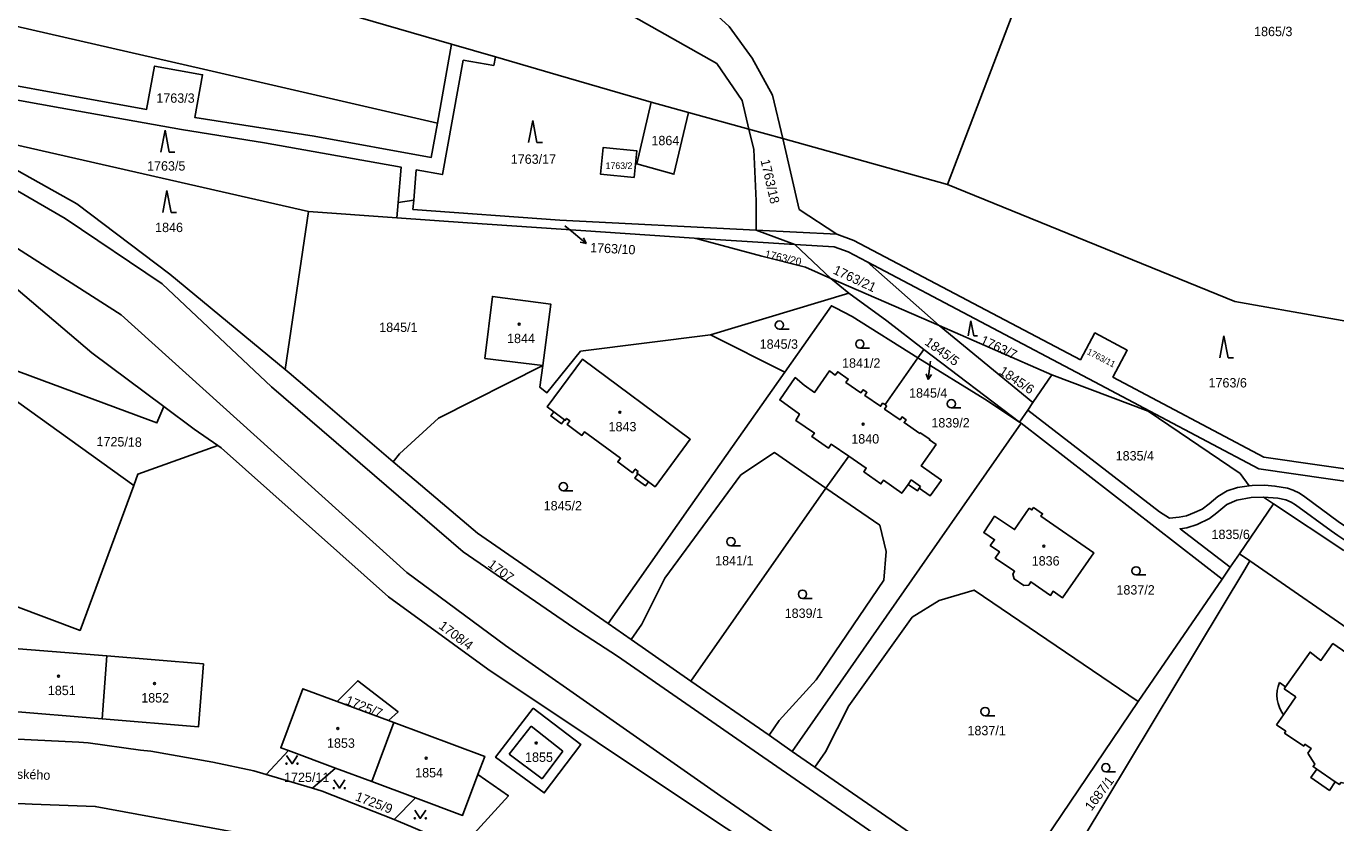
# Model space of a CAD drawing. Extents: x -869103 to -863415, y -1015889 to -1012477.
# Drawn here: x -865593.3 to -865355.6, y -1014450.6 to -1014306.1 of the extents above; entities that cross this region are included whole.
import ezdxf

# ---------------------------------------------------------------- set-up
doc = ezdxf.new("R2010")
doc.units = 0
for name, color, linetype in [('Hranice parcel', 7, 'Continuous'), ('Parcelní čísla', 7, 'Continuous'), ('Pop  PČ popisy', 7, 'Continuous'), ('Vnitřní kresba', 7, 'Continuous'), ('Značky budov', 7, 'Continuous'), ('Značky kultur', 7, 'Continuous')]:
    doc.layers.add(name, color=color, linetype=linetype)

msp = doc.modelspace()

# ---------------------------------------------------------------- linework, layer by layer
at = {"layer": 'Hranice parcel'}
for p, q in [((-865403.08, -1014274.74), (-865426.07, -1014334.78)), ((-865518.65, -1014323.65), (-865516.06, -1014309.33)), ((-865508.12, -1014311.64), (-865516.06, -1014309.33)), ((-865473.04, -1014321.71), (-865479.81, -1014319.83)), ((-865462.1, -1014324.75), (-865473.04, -1014321.71)), ((-865608.66, -1014324.54), (-865542.06, -1014339.7)), ((-865462.1, -1014324.75), (-865455.96, -1014326.46)), ((-865426.07, -1014334.78), (-865455.96, -1014326.46)), ((-865546.3, -1014368.34), (-865542.06, -1014339.7)), ((-865542.06, -1014339.7), (-865525.98, -1014340.84)), ((-865525.98, -1014340.84), (-865525.74, -1014338.05)), ((-865525.74, -1014338.05), (-865522.94, -1014337.66)), ((-865472.02, -1014344.53), (-865453.73, -1014345.68)), ((-865453.73, -1014345.68), (-865460.78, -1014343.09)), ((-865446.15, -1014343.83), (-865460.78, -1014343.09)), ((-865447.2, -1014351.82), (-865453.73, -1014345.68)), ((-865440.63, -1014348.84), (-865427.58, -1014360.39)), ((-865399.34, -1014370.59), (-865440.63, -1014348.84)), ((-865443.97, -1014354.48), (-865447.2, -1014351.82)), ((-865427.58, -1014360.39), (-865447.2, -1014351.82)), ((-865469.07, -1014362.08), (-865443.97, -1014354.48)), ((-865427.58, -1014360.39), (-865407.08, -1014369.33)), ((-865410.53, -1014374.36), (-865427.58, -1014360.39)), ((-865455.6, -1014368.85), (-865469.07, -1014362.08)), ((-865431.42, -1014366.23), (-865430.36, -1014364.72)), ((-865412.96, -1014377.91), (-865430.36, -1014364.72)), ((-865431.42, -1014366.23), (-865437.37, -1014374.72)), ((-865410.53, -1014374.36), (-865407.08, -1014369.33)), ((-865407.08, -1014369.33), (-865389.65, -1014375.93)), ((-865388.3, -1014376.44), (-865399.34, -1014370.59)), ((-865411.48, -1014375.74), (-865410.53, -1014374.36)), ((-865412.96, -1014377.91), (-865411.48, -1014375.74)), ((-865412.68, -1014378.12), (-865412.96, -1014377.91)), ((-865389.65, -1014375.93), (-865388.3, -1014376.44)), ((-865376.18, -1014406.39), (-865412.68, -1014378.12)), ((-865443.98, -1014384.1), (-865448.11, -1014389.91)), ((-865448.11, -1014389.91), (-865472.61, -1014424.89)), ((-865368.7, -1014391.52), (-865366.87, -1014392.74)), ((-865366.87, -1014392.74), (-865373.03, -1014401.8)), ((-865354.1, -1014401.2), (-865366.87, -1014392.74)), ((-865373.03, -1014401.8), (-865374.71, -1014404.25)), ((-865371.15, -1014403.1), (-865373.03, -1014401.8)), ((-865371.15, -1014403.1), (-865319.34, -1014438.94)), ((-865376.18, -1014406.39), (-865391.45, -1014428.59)), ((-865374.71, -1014404.25), (-865376.18, -1014406.39)), ((-865487.64, -1014414.47), (-865483.48, -1014417.34)), ((-865472.61, -1014424.89), (-865483.48, -1014417.34)), ((-865579.5, -1014431.77), (-865578.65, -1014420.35)), ((-865458.44, -1014434.74), (-865472.61, -1014424.89)), ((-865536.84, -1014428.59), (-865527.52, -1014432.06)), ((-865391.45, -1014428.59), (-865415.6, -1014464.32)), ((-865530.53, -1014443.15), (-865526.55, -1014432.42)), ((-865527.52, -1014432.06), (-865526.55, -1014432.42)), ((-865365.04, -1014431.02), (-865366.3, -1014432.87)), ((-865458.44, -1014434.74), (-865454.23, -1014437.67)), ((-865545.68, -1014437.51), (-865549.74, -1014441.84)), ((-865537.12, -1014440.7), (-865545.68, -1014437.51)), ((-865454.23, -1014437.67), (-865450.12, -1014440.53)), ((-865549.74, -1014441.84), (-865541.3, -1014444.31)), ((-865537.12, -1014440.7), (-865541.3, -1014444.31)), ((-865530.53, -1014443.15), (-865537.12, -1014440.7)), ((-865450.12, -1014440.53), (-865415.6, -1014464.32)), ((-865522.62, -1014446.1), (-865530.53, -1014443.15)), ((-865522.62, -1014446.1), (-865526.46, -1014450.03))]:
    msp.add_line(p, q, dxfattribs=at)
for points in [[(-865593.62, -1014244.78), (-865580.23, -1014252.77), (-865555.66, -1014263.2), (-865532.39, -1014271.3), (-865529.21, -1014273.24), (-865523.45, -1014279.06), (-865519.43, -1014280.38), (-865514.49, -1014280.37), (-865508.27, -1014281.85), (-865503.68, -1014284.54), (-865494.05, -1014291.14), (-865480.98, -1014295.68), (-865473.75, -1014298.72), (-865465.66, -1014306.09), (-865461.51, -1014311.87), (-865457.81, -1014318.59), (-865455.96, -1014326.46)], [(-865462.1, -1014324.75), (-865463.33, -1014319.55), (-865467.89, -1014312.86), (-865492.48, -1014298.92), (-865534.69, -1014281.1), (-865542.96, -1014273.73), (-865568.88, -1014266.92), (-865586.35, -1014261.55), (-865593.99, -1014257.84), (-865624.07, -1014247.83), (-865626.9, -1014247.24)], [(-865516.06, -1014309.33), (-865561.44, -1014296.11), (-865685.61, -1014259.88)], [(-865740.41, -1014276.39), (-865653.86, -1014292.54), (-865561.1, -1014313.88), (-865518.65, -1014323.65)], [(-865518.65, -1014323.65), (-865519.77, -1014329.88), (-865541.01, -1014326.02), (-865562.65, -1014322.64), (-865561.27, -1014314.86), (-865569.99, -1014313.29), (-865571.44, -1014321.16), (-865612.73, -1014313.69), (-865648.13, -1014302.92), (-865645.91, -1014296.15), (-865654.18, -1014293.49), (-865656.5, -1014300.36), (-865679.4, -1014293.95), (-865723.01, -1014288.9), (-865721.47, -1014281.01), (-865730.43, -1014279.47), (-865731.86, -1014287.04), (-865743.51, -1014283.66)], [(-865568.32, -1014375.08), (-865581.38, -1014365.34), (-865601.68, -1014348.08), (-865625.79, -1014337.68), (-865656.58, -1014326.76), (-865687.3, -1014317.72), (-865713.66, -1014312.39), (-865742.23, -1014306.66)], [(-865508.12, -1014311.64), (-865508.4, -1014313.18), (-865513.95, -1014312.23), (-865517.72, -1014332.99), (-865522.49, -1014332.15), (-865522.94, -1014337.66)], [(-865479.81, -1014319.83), (-865496.7, -1014314.97), (-865508.12, -1014311.64)], [(-865610.53, -1014323.79), (-865610.08, -1014322.38), (-865610.75, -1014322.33), (-865608.66, -1014317), (-865587.12, -1014320.85), (-865565.07, -1014324.82), (-865550.03, -1014327.2), (-865525.21, -1014331.66), (-865525.74, -1014338.05)], [(-865479.81, -1014319.83), (-865482.43, -1014331.07), (-865475.7, -1014332.93), (-865473.04, -1014321.71)], [(-865615.37, -1014325.27), (-865609.91, -1014327.21), (-865586.2, -1014340.97)], [(-865608.66, -1014324.54), (-865584.12, -1014338.28), (-865567.23, -1014351.05), (-865546.3, -1014368.34)], [(-865460.78, -1014343.09), (-865460.76, -1014337.77), (-865461.23, -1014328.44), (-865462.1, -1014324.75)], [(-865482.95, -1014333.53), (-865482.44, -1014328.69), (-865488.53, -1014328.05), (-865489.04, -1014332.89), (-865482.95, -1014333.53)], [(-865455.96, -1014326.46), (-865452.95, -1014339.3), (-865446.15, -1014343.83)], [(-865426.07, -1014334.78), (-865373.88, -1014356.05), (-865341.11, -1014361.81), (-865304.85, -1014368.05)], [(-865522.94, -1014337.66), (-865523.09, -1014339.31), (-865496.4, -1014341.25), (-865460.78, -1014343.09)], [(-865586.2, -1014340.97), (-865568.61, -1014352.83), (-865548.76, -1014371.49), (-865513.98, -1014401.45), (-865493.87, -1014415.22), (-865485.97, -1014420.37), (-865460.37, -1014438.12), (-865417.86, -1014467.44), (-865412.93, -1014470.85), (-865354.57, -1014511.35), (-865342.01, -1014520.28), (-865334.03, -1014523.73), (-865330.83, -1014524.73)], [(-865472.02, -1014344.53), (-865513.18, -1014341.75), (-865525.98, -1014340.84)], [(-865447.2, -1014351.82), (-865451.81, -1014349.81), (-865459.77, -1014347.81), (-865471, -1014344.8), (-865472.02, -1014344.53)], [(-865446.15, -1014343.83), (-865443.02, -1014344.95), (-865401.92, -1014366.59), (-865399.29, -1014361.71), (-865393.43, -1014364.88), (-865396.01, -1014369.74), (-865368.63, -1014384.29), (-865315.12, -1014391.94), (-865304.85, -1014368.05)], [(-865596.39, -1014345.46), (-865576.04, -1014358.45), (-865524.18, -1014405.18), (-865506.27, -1014418.44), (-865467.19, -1014445.76), (-865431.98, -1014470.08), (-865397.41, -1014493.99), (-865378.47, -1014507.09), (-865321.1, -1014546.81)], [(-865453.73, -1014345.68), (-865446.6, -1014346.11), (-865444.07, -1014347.03), (-865440.63, -1014348.84)], [(-865510.05, -1014366.36), (-865499.51, -1014367.62), (-865498.07, -1014356.5), (-865508.67, -1014355.11), (-865510.05, -1014366.36)], [(-865430.36, -1014364.72), (-865437.05, -1014359.53), (-865443.97, -1014354.48)], [(-865431.42, -1014366.23), (-865443.35, -1014358.75), (-865446.36, -1014357.19), (-865447.13, -1014356.79), (-865455.6, -1014368.85)], [(-865573.77, -1014389.43), (-865604.34, -1014367.46), (-865611.02, -1014362.66)], [(-865526.68, -1014385.11), (-865525.51, -1014383.68), (-865518.42, -1014377.19), (-865499.51, -1014367.62), (-865500.02, -1014371.58), (-865498.76, -1014372.57), (-865492.65, -1014365.05), (-865469.07, -1014362.08)], [(-865600.12, -1014366.71), (-865569.56, -1014378.06), (-865568.32, -1014375.08)], [(-865546.3, -1014368.34), (-865545.57, -1014368.96), (-865540.21, -1014373.51), (-865526.68, -1014385.11)], [(-865482.17, -1014386.85), (-865482.42, -1014387.19), (-865482.26, -1014387.31), (-865482.82, -1014388.07), (-865480.89, -1014389.5), (-865480.33, -1014388.74), (-865479.12, -1014389.63), (-865472.73, -1014381.02), (-865492.31, -1014366.5), (-865498.71, -1014375.16), (-865497.49, -1014376.06), (-865498.04, -1014376.79), (-865496.11, -1014378.21), (-865495.57, -1014377.48), (-865495.43, -1014377.59), (-865495.18, -1014377.25), (-865494.58, -1014377.69), (-865495.07, -1014378.35), (-865492.4, -1014380.32), (-865491.92, -1014379.66), (-865485.4, -1014384.47), (-865485.89, -1014385.13), (-865483.23, -1014387.09), (-865482.74, -1014386.43), (-865482.17, -1014386.85)], [(-865412.96, -1014377.91), (-865419.3, -1014373.77), (-865431.42, -1014366.23)], [(-865388.3, -1014376.44), (-865369.51, -1014386.4), (-865313.73, -1014394.43), (-865302.55, -1014368.4)], [(-865455.6, -1014368.85), (-865472.68, -1014393.17), (-865487.64, -1014414.47)], [(-865437.37, -1014374.72), (-865437.82, -1014374.48), (-865438.2, -1014375.04), (-865441.07, -1014373.06), (-865440.68, -1014372.49), (-865441.37, -1014372.04), (-865441.75, -1014372.59), (-865444.48, -1014370.7), (-865444.06, -1014370.09), (-865445.98, -1014368.76), (-865446.41, -1014369.38), (-865447.49, -1014368.63), (-865450.17, -1014372.52), (-865452.06, -1014371.22), (-865453.68, -1014369.82), (-865456.49, -1014373.87), (-865452.94, -1014376.46), (-865453.59, -1014377.6), (-865450.21, -1014379.89), (-865450.66, -1014380.55), (-865447.62, -1014382.61), (-865447.17, -1014381.94), (-865443.98, -1014384.1)], [(-865573.77, -1014389.43), (-865583.5, -1014415.7), (-865648.84, -1014391.18), (-865642.86, -1014373.71)], [(-865568.32, -1014375.08), (-865562.82, -1014379.19), (-865558.48, -1014382.17)], [(-865443.98, -1014384.1), (-865440.79, -1014386.26), (-865441.24, -1014386.92), (-865438.13, -1014389.12), (-865437.67, -1014388.47), (-865434.35, -1014390.82), (-865433.21, -1014389.2), (-865431.51, -1014390.4), (-865431.16, -1014389.91), (-865429.2, -1014391.31), (-865427.16, -1014388.43), (-865428.97, -1014387.15), (-865430.8, -1014385.86), (-865428.13, -1014381.98), (-865429.33, -1014381.15), (-865429.24, -1014381.03), (-865430.99, -1014379.83), (-865431.07, -1014379.95), (-865433.92, -1014377.99), (-865433.57, -1014377.48), (-865434.29, -1014376.96), (-865434.65, -1014377.48), (-865437.47, -1014375.54), (-865437.09, -1014374.99), (-865437.37, -1014374.72)], [(-865411.48, -1014375.74), (-865387.59, -1014394.2), (-865385.72, -1014395.32), (-865384.01, -1014395.14), (-865382.69, -1014394.9), (-865381.19, -1014394.34), (-865379.82, -1014393.69), (-865378.56, -1014392.72), (-865377, -1014391.4), (-865375.27, -1014390.39), (-865373.41, -1014389.8), (-865371.27, -1014389.47)], [(-865389.65, -1014375.93), (-865372.93, -1014387.23), (-865371.27, -1014389.47)], [(-865412.68, -1014378.12), (-865429.71, -1014402.53), (-865454.23, -1014437.67)], [(-865558.48, -1014382.17), (-865573, -1014387.34), (-865573.77, -1014389.43)], [(-865434.51, -1014473.73), (-865438.2, -1014470.12), (-865469.77, -1014449.21), (-865509.48, -1014422.72), (-865527.49, -1014409.6), (-865557.91, -1014382.56), (-865558.48, -1014382.17)], [(-865483.48, -1014417.34), (-865481.55, -1014414.6), (-865477.34, -1014406.22), (-865463.56, -1014387.46), (-865457.45, -1014383.43), (-865448.11, -1014389.91)], [(-865526.68, -1014385.11), (-865522.47, -1014388.65), (-865511.39, -1014398.08), (-865487.64, -1014414.47)], [(-865371.27, -1014389.47), (-865370.72, -1014389.39), (-865368.43, -1014389.33), (-865366.6, -1014389.52), (-865364.33, -1014389.91), (-865363.29, -1014390.24), (-865362.14, -1014390.82), (-865361.19, -1014391.47), (-865355.13, -1014395.96), (-865353.97, -1014396.74), (-865352.59, -1014397.59), (-865350.8, -1014398.43), (-865349.32, -1014398.99), (-865312.83, -1014412.5), (-865311.05, -1014413.28), (-865309.16, -1014414.29), (-865306.74, -1014415.84), (-865303.95, -1014417.87)], [(-865448.11, -1014389.91), (-865438.3, -1014396.61), (-865437.17, -1014401.36), (-865437.59, -1014406.59), (-865449.86, -1014424.67), (-865456.59, -1014432.03), (-865458.44, -1014434.74)], [(-865368.7, -1014391.52), (-865370.91, -1014391.57), (-865373.5, -1014392.06), (-865375.33, -1014392.86), (-865377.16, -1014394.36), (-865378.48, -1014395.43), (-865380.72, -1014396.51), (-865382.63, -1014397.12), (-865383.82, -1014397.26), (-865374.71, -1014404.25)], [(-865310.51, -1014415.95), (-865312.28, -1014415.05), (-865313.65, -1014414.46), (-865351.17, -1014400.59), (-865353.9, -1014399.32), (-865355.17, -1014398.51), (-865356.41, -1014397.66), (-865362.85, -1014392.9), (-865363.69, -1014392.41), (-865364.66, -1014392.04), (-865366.1, -1014391.74), (-865368.7, -1014391.52)], [(-865411.21, -1014393.51), (-865413.86, -1014397.4), (-865417.51, -1014394.99), (-865419.47, -1014397.96), (-865417.51, -1014399.25), (-865418.3, -1014400.27), (-865416.61, -1014401.43), (-865417.39, -1014402.58), (-865413.87, -1014404.98), (-865414.21, -1014405.49), (-865413.92, -1014406.36), (-865412.21, -1014407.58), (-865411.3, -1014407.52), (-865410.9, -1014406.87), (-865407.34, -1014409.37), (-865406.87, -1014408.6), (-865405.16, -1014409.79), (-865399.5, -1014401.63), (-865409.09, -1014394.98), (-865408.79, -1014394.55), (-865410.42, -1014393.42), (-865410.72, -1014393.85), (-865411.21, -1014393.51)], [(-865410.78, -1014467.72), (-865408.87, -1014465.04), (-865408.9, -1014464.1), (-865401.44, -1014453.4), (-865372.1, -1014404.68), (-865371.15, -1014403.1)], [(-865391.45, -1014428.59), (-865421.22, -1014408.39), (-865427.58, -1014410.27), (-865432.46, -1014413.29), (-865443.96, -1014429.38), (-865448.2, -1014437.76), (-865450.12, -1014440.53)], [(-865345.52, -1014447.25), (-865344.11, -1014445.22), (-865340.89, -1014447.48), (-865334.78, -1014438.78), (-865338, -1014436.52), (-865336.22, -1014433.9), (-865343.02, -1014429.19), (-865343.16, -1014429.39), (-865350.36, -1014424.4), (-865349.27, -1014422.82), (-865356.07, -1014418.11), (-865358.25, -1014421.16), (-865360.23, -1014419.65), (-865364.67, -1014425.95), (-865365.77, -1014425.17)], [(-865578.65, -1014420.35), (-865596.19, -1014418.9), (-865596.98, -1014430.31), (-865579.5, -1014431.77)], [(-865579.5, -1014431.77), (-865562.02, -1014433.22), (-865561.11, -1014421.8), (-865578.65, -1014420.35)], [(-865527.52, -1014432.06), (-865525.77, -1014430.5), (-865533.1, -1014424.83), (-865536.84, -1014428.59)], [(-865365.77, -1014425.17), (-865366.03, -1014425.89), (-865366.19, -1014426.63), (-865366.25, -1014427.39), (-865366.25, -1014427.47), (-865366.2, -1014428.23), (-865366.05, -1014428.98), (-865365.8, -1014429.7), (-865365.46, -1014430.39), (-865365.04, -1014431.02)], [(-865545.68, -1014437.51), (-865547.07, -1014436.99), (-865543.04, -1014426.28), (-865536.84, -1014428.59)], [(-865501.25, -1014429.82), (-865492.59, -1014436.42), (-865499.26, -1014445.21), (-865508.09, -1014438.73), (-865501.25, -1014429.82)], [(-865526.55, -1014432.42), (-865510.06, -1014438.56), (-865511.3, -1014441.87)], [(-865366.3, -1014432.87), (-865364.65, -1014434), (-865364.87, -1014434.33), (-865361.38, -1014436.7), (-865361.16, -1014436.37), (-865360.05, -1014437.13), (-865360.63, -1014437.97)], [(-865627.89, -1014436.21), (-865610.78, -1014435.1), (-865601.08, -1014435.13), (-865583.75, -1014435.96), (-865582.01, -1014436.11), (-865572.54, -1014437.41), (-865570.69, -1014437.63), (-865559.38, -1014439.62), (-865551.98, -1014441.18), (-865549.74, -1014441.84)], [(-865360.63, -1014437.97), (-865359.38, -1014440.01), (-865359.67, -1014440.42), (-865359.01, -1014440.87), (-865360.07, -1014442.4), (-865356.71, -1014444.73), (-865355.65, -1014443.2), (-865354.9, -1014443.69), (-865354.63, -1014443.29), (-865352.33, -1014443.74)], [(-865511.3, -1014441.87), (-865514.07, -1014449.29), (-865522.62, -1014446.1)], [(-865514.48, -1014455.37), (-865505.75, -1014445.7), (-865511.3, -1014441.87)], [(-865541.3, -1014444.31), (-865539.58, -1014444.9), (-865526.46, -1014450.03)], [(-865653.26, -1014454.18), (-865643, -1014450.86), (-865634.67, -1014449.09), (-865626.8, -1014448.45), (-865606.47, -1014446.58), (-865592.22, -1014447.25)], [(-865592.22, -1014447.25), (-865580.75, -1014447.65), (-865552.12, -1014452.94)], [(-865526.46, -1014450.03), (-865525.31, -1014450.48), (-865523.44, -1014451.31), (-865518.52, -1014453.42), (-865514.48, -1014455.37)]]:
    msp.add_lwpolyline(points, dxfattribs=at)
at = {"layer": 'Pop  PČ popisy'}
for p, q in [((-865495.49, -1014342.29), (-865493.95, -1014343.58)), ((-865493.95, -1014343.58), (-865491.65, -1014345.51)), ((-865491.65, -1014345.51), (-865492.1, -1014344.48)), ((-865491.65, -1014345.51), (-865492.74, -1014345.25)), ((-865429.18, -1014367.2), (-865429.55, -1014370.18)), ((-865429.14, -1014366.84), (-865429.18, -1014367.2)), ((-865429.55, -1014370.18), (-865429.92, -1014369.12)), ((-865429.55, -1014370.18), (-865428.93, -1014369.25))]:
    msp.add_line(p, q, dxfattribs=at)
at = {"layer": 'Vnitřní kresba'}
for p, q in [((-865497.49, -1014376.06), (-865495.57, -1014377.48)), ((-865482.26, -1014387.31), (-865480.33, -1014388.74)), ((-865433.21, -1014389.2), (-865432.62, -1014388.37)), ((-865432.62, -1014388.37), (-865430.92, -1014389.57)), ((-865431.16, -1014389.91), (-865430.92, -1014389.57)), ((-865362.83, -1014427.77), (-865365.04, -1014431.02)), ((-865364.92, -1014426.3), (-865364.67, -1014425.95)), ((-865362.83, -1014427.77), (-865364.92, -1014426.3)), ((-865501.65, -1014433.1), (-865505.59, -1014438.14)), ((-865495.85, -1014437.64), (-865501.65, -1014433.1)), ((-865505.59, -1014438.14), (-865499.62, -1014442.64)), ((-865495.85, -1014437.64), (-865499.62, -1014442.64)), ((-865359.01, -1014440.87), (-865355.65, -1014443.2))]:
    msp.add_line(p, q, dxfattribs=at)
at = {"layer": 'Značky budov'}
for centre in [(-865503.8, -1014360.13), (-865485.52, -1014376.13), (-865441.37, -1014378.3), (-865408.57, -1014400.42), (-865587.42, -1014424.01), (-865569.98, -1014425.35), (-865536.73, -1014433.52), (-865500.69, -1014436.14), (-865520.67, -1014438.9)]:
    msp.add_circle(centre, 0.175, dxfattribs=at)
at = {"layer": 'Značky kultur'}
for p, q in [((-865501.33, -1014323.15), (-865502.08, -1014327.15)), ((-865500.58, -1014327.15), (-865501.33, -1014323.15)), ((-865568.07, -1014324.92), (-865568.82, -1014328.92)), ((-865567.32, -1014328.92), (-865568.07, -1014324.92)), ((-865500.58, -1014327.15), (-865499.58, -1014327.15)), ((-865567.32, -1014328.92), (-865566.32, -1014328.92)), ((-865567.73, -1014335.88), (-865568.48, -1014339.88)), ((-865566.98, -1014339.88), (-865567.73, -1014335.88)), ((-865566.98, -1014339.88), (-865565.98, -1014339.88)), ((-865456.56, -1014361.05), (-865454.81, -1014361.05)), ((-865421.79, -1014359.55), (-865422.29, -1014362.23)), ((-865421.29, -1014362.23), (-865421.79, -1014359.55)), ((-865421.29, -1014362.23), (-865420.62, -1014362.23)), ((-865375.87, -1014362.25), (-865376.62, -1014366.25)), ((-865375.12, -1014366.25), (-865375.87, -1014362.25)), ((-865441.96, -1014364.49), (-865440.21, -1014364.49)), ((-865375.12, -1014366.25), (-865374.12, -1014366.25)), ((-865425.36, -1014375.33), (-865423.61, -1014375.33)), ((-865495.78, -1014390.38), (-865494.03, -1014390.38)), ((-865465.37, -1014400.35), (-865463.62, -1014400.35)), ((-865391.81, -1014405.65), (-865390.06, -1014405.65)), ((-865452.37, -1014409.89), (-865450.62, -1014409.89)), ((-865419.22, -1014431.18), (-865417.47, -1014431.18)), ((-865397.31, -1014441.37), (-865395.56, -1014441.37))]:
    msp.add_line(p, q, dxfattribs=at)
for points in [[(-865546.03, -1014438.39), (-865545.03, -1014439.89), (-865544.03, -1014438.39)], [(-865537.44, -1014442.83), (-865536.44, -1014444.33), (-865535.44, -1014442.83)], [(-865522.74, -1014448.31), (-865521.74, -1014449.81), (-865520.74, -1014448.31)]]:
    msp.add_lwpolyline(points, dxfattribs=at)
for centre, radius in [((-865456.56, -1014360.3), 0.75), ((-865441.96, -1014363.74), 0.75), ((-865425.36, -1014374.58), 0.75), ((-865495.78, -1014389.63), 0.75), ((-865465.37, -1014399.6), 0.75), ((-865391.81, -1014404.9), 0.75), ((-865452.37, -1014409.14), 0.75), ((-865419.22, -1014430.43), 0.75), ((-865546.03, -1014439.89), 0.1), ((-865544.03, -1014439.89), 0.1), ((-865397.31, -1014440.62), 0.75), ((-865537.44, -1014444.33), 0.1), ((-865535.44, -1014444.33), 0.1), ((-865522.74, -1014449.81), 0.1), ((-865520.74, -1014449.81), 0.1)]:
    msp.add_circle(centre, radius, dxfattribs=at)

# ---------------------------------------------------------------- texts
at = {"layer": 'Parcelní čísla'}
for s, height, p in [('1865/3', 1.7, (-865370.39, -1014307.87)), ('1763/3', 1.7, (-865569.66, -1014319.96)), ('1864', 1.7, (-865479.79, -1014327.66)), ('1763/17', 1.7, (-865505.32, -1014331.04)), ('1763/5', 1.7, (-865571.34, -1014332.27)), ('1763/2', 1.19, (-865488.11, -1014331.97)), ('1846', 1.7, (-865569.88, -1014343.43)), ('1845/1', 1.7, (-865529.2, -1014361.55)), ('1844', 1.7, (-865505.99, -1014363.57)), ('1845/3', 1.7, (-865460.14, -1014364.6)), ('1841/2', 1.7, (-865445.18, -1014368.04)), ('1763/6', 1.7, (-865378.66, -1014371.62)), ('1845/4', 1.7, (-865433.02, -1014373.47)), ('1843', 1.7, (-865487.57, -1014379.59)), ('1839/2', 1.7, (-865428.97, -1014378.88)), ('1840', 1.7, (-865443.51, -1014381.8)), ('1835/4', 1.7, (-865395.52, -1014384.87)), ('1845/2', 1.7, (-865499.35, -1014393.93)), ('1835/6', 1.7, (-865378.12, -1014399.13)), ('1841/1', 1.7, (-865468.22, -1014403.9)), ('1836', 1.7, (-865410.76, -1014403.94)), ('1837/2', 1.7, (-865395.38, -1014409.2)), ('1839/1', 1.7, (-865455.6, -1014413.44)), ('1851', 1.7, (-865589.35, -1014427.45)), ('1852', 1.7, (-865572.4, -1014428.79)), ('1837/1', 1.7, (-865422.42, -1014434.73)), ('1853', 1.7, (-865538.68, -1014437.01)), ('1855', 1.7, (-865502.73, -1014439.56)), ('1725/11', 1.7, (-865546.47, -1014443.22)), ('1854', 1.7, (-865522.67, -1014442.38))]:
    msp.add_text(s, height=height, dxfattribs=at).set_placement(p)
for s, height, rotation, p in [('1763/18', 1.7, 283, (-865460, -1014330.41)), ('1763/10', 1.7, 357, (-865490.95, -1014347.07)), ('1763/20', 1.394, 347, (-865459.31, -1014348.03)), ('1763/21', 1.7, 335, (-865446.96, -1014350.9)), ('1845/5', 1.7, 324, (-865430.32, -1014363.73)), ('1763/7', 1.7, 335, (-865420.23, -1014363.64)), ('1763/11', 1.139, 333, (-865400.85, -1014365.52)), ('1845/6', 1.7, 326, (-865416.81, -1014369.04)), ('1725/18', 1.7, 359, (-865580.53, -1014382.26)), ('1707', 1.7, 323, (-865509.62, -1014404.03)), ('1708/4', 1.7, 323, (-865518.53, -1014415.2)), ('1725/7', 1.7, 338, (-865535.48, -1014429.04)), ('1687/1', 1.7, 53, (-865399.9, -1014448.57)), ('1725/9', 1.7, 339, (-865533.68, -1014446.51))]:
    msp.add_text(s, height=height, rotation=rotation, dxfattribs=at).set_placement(p)
at = {"layer": 'Pop  PČ popisy'}
msp.add_text('Heyrovského', height=1.7, rotation=358, dxfattribs=at).set_placement((-865602.19, -1014442.37))

doc.saveas('drawing.dxf')
